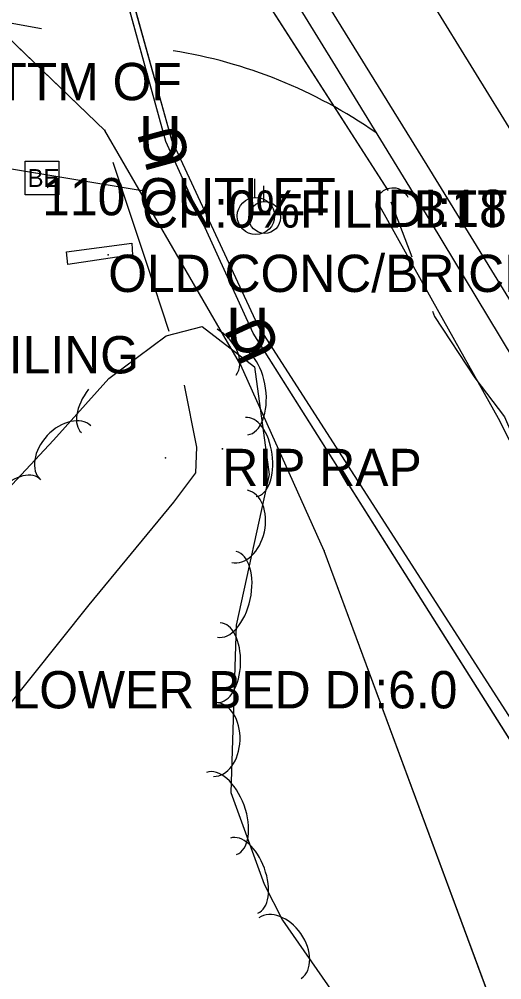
# Model space of a CAD drawing. Extents: x 954793 to 988390, y 1867850 to 1924428.
# Drawn here: x 957442.8 to 957507.5, y 1920178.4 to 1920307.1 of the extents above; entities that cross this region are included whole.
import ezdxf

# ---------------------------------------------------------------- set-up
doc = ezdxf.new("R2010")
doc.units = 0
for name, color, linetype in [('Default', 7, 'Continuous'), ('S_CROSS_DRAIN', 7, 'Continuous'), ('S_DITCHLINE', 7, 'Continuous'), ('S_DRG_PT_SYM', 7, 'Continuous'), ('S_DRIVEWAY', 7, 'Continuous'), ('S_EDGE_PAVEMENT', 7, 'Continuous'), ('S_ELECTRIC_UTILITIES', 7, 'Continuous'), ('S_ELECTRIC_UTILITIES_ANNOT', 7, 'Continuous'), ('S_FIBER_OPTIC_CABLE', 7, 'Continuous'), ('S_GRD_PT_SYM', 7, 'Continuous'), ('S_MISC_STRUCTURES', 7, 'Continuous'), ('S_MISC_STRUCTURES_ANNOT', 7, 'Continuous'), ('S_MSC_PT_SYM', 7, 'Continuous'), ('S_PAVEMENT_CROWN', 7, 'Continuous'), ('S_SHOULDER', 7, 'Continuous'), ('S_SIDE_DRAIN', 7, 'Continuous'), ('S_SIDE_DRAIN_ANNOT', 7, 'Continuous'), ('S_STREAM', 7, 'Continuous'), ('S_SURVEY_TEXT_ANNOT', 7, 'Continuous'), ('S_TREE', 7, 'Continuous'), ('S_UNDERGROUND_CABLE', 7, 'Continuous'), ('S_UTILITY_POLE', 7, 'Continuous'), ('S_UTL_PT_SYM', 7, 'Continuous'), ('S_WALL', 7, 'Continuous'), ('S_WATER_UTILITIES', 7, 'Continuous')]:
    doc.layers.add(name, color=color, linetype=linetype)

msp = doc.modelspace()

# ---------------------------------------------------------------- linework, layer by layer
at = {"layer": 'S_CROSS_DRAIN'}
msp.add_arc((957492.91, 1920282.22), 2.3, 26.6221, 206.9513, dxfattribs=at)
at = {"layer": 'S_DITCHLINE'}
msp.add_lwpolyline([(957548.12, 1920170.92), (957541.95, 1920183.06), (957536.35, 1920195.12), (957530.74, 1920207.18), (957524.83, 1920218.79), (957518.91, 1920230.4), (957512.99, 1920242.01), (957507.08, 1920253.63), (957499.12, 1920267.85), (957491.16, 1920282.08)], dxfattribs=at)
at = {"layer": 'S_DRG_PT_SYM'}
for points in [[(957459.25, 1920284.2), (957459.25, 1920284.25), (957459.25, 1920284.2), (957459.2, 1920284.21), (957459.25, 1920284.2), (957459.24, 1920284.15), (957459.25, 1920284.2), (957459.29, 1920284.19)], [(957459.25, 1920284.2), (957459.25, 1920284.25), (957459.25, 1920284.2), (957459.2, 1920284.21), (957459.25, 1920284.2), (957459.24, 1920284.15), (957459.25, 1920284.2), (957459.29, 1920284.19)], [(957492.2, 1920284.29), (957492.16, 1920284.27), (957492.2, 1920284.29), (957492.23, 1920284.25), (957492.2, 1920284.29), (957492.24, 1920284.32), (957492.2, 1920284.29), (957492.17, 1920284.34)], [(957492.2, 1920284.29), (957492.16, 1920284.27), (957492.2, 1920284.29), (957492.23, 1920284.25), (957492.2, 1920284.29), (957492.24, 1920284.32), (957492.2, 1920284.29), (957492.17, 1920284.34)]]:
    msp.add_lwpolyline(points, close=True, dxfattribs=at)
for points in [[(957459.25, 1920284.2), (957459.25, 1920284.25), (957459.25, 1920284.2), (957459.2, 1920284.2), (957459.25, 1920284.2), (957459.25, 1920284.15), (957459.25, 1920284.2), (957459.3, 1920284.2)], [(957492.2, 1920284.29), (957492.2, 1920284.34), (957492.2, 1920284.29), (957492.15, 1920284.29), (957492.2, 1920284.29), (957492.2, 1920284.24), (957492.2, 1920284.29), (957492.25, 1920284.29)]]:
    msp.add_lwpolyline(points, dxfattribs=at)
at = {"layer": 'S_DRIVEWAY'}
msp.add_lwpolyline([(957445.75, 1920305.87), (957407.72, 1920312.77), (957405.6, 1920312.6)], dxfattribs=at)
msp.add_ellipse((957455.6, 1920240.45), major_axis=(-47.68, 43.41), ratio=0.965153, start_param=4.848654, end_param=5.310014, dxfattribs=at)
at = {"layer": 'S_EDGE_PAVEMENT'}
msp.add_lwpolyline([(957509.31, 1920268.38), (957497.51, 1920287.57), (957487.13, 1920304.35), (957476.75, 1920321.13), (957467.06, 1920336.99), (957457.36, 1920352.84), (957446.1, 1920370.89), (957434.83, 1920388.94), (957423.92, 1920406.9), (957413.02, 1920424.85), (957401.77, 1920442.93), (957390.52, 1920461), (957379.03, 1920479.83), (957367.54, 1920498.67)], dxfattribs=at)
at = {"layer": 'S_ELECTRIC_UTILITIES'}
msp.add_lwpolyline([(957443.58, 1920283.61), (957443.58, 1920288.11), (957448.08, 1920288.11), (957448.08, 1920283.61)], close=True, dxfattribs=at)
at = {"layer": 'S_FIBER_OPTIC_CABLE'}
for p, q in [((957463.23, 1920290.92), (957455.93, 1920317.19)), ((957474.79, 1920266.13), (957463.23, 1920290.92)), ((957513.26, 1920206.3), (957474.79, 1920266.13))]:
    msp.add_line(p, q, dxfattribs=at)
msp.add_lwpolyline([(957536.74, 1920167.19), (957513.26, 1920206.3), (957474.79, 1920266.13), (957463.23, 1920290.92), (957455.93, 1920317.19), (957431.96, 1920357.07), (957405.97, 1920398.36), (957380.3, 1920439.72), (957363.1, 1920446.95), (957356.55, 1920458.63), (957349.67, 1920475.27), (957341.18, 1920491.39), (957319.07, 1920532.61), (957296.98, 1920568.46), (957273.08, 1920609.78), (957223.74, 1920694.12), (957185.42, 1920752.66), (957145.58, 1920817.03)], dxfattribs=at)
msp.add_lwpolyline([(957536.74, 1920167.19), (957513.26, 1920206.3), (957474.79, 1920266.13), (957463.23, 1920290.92), (957455.93, 1920317.19), (957431.96, 1920357.07), (957405.97, 1920398.36), (957380.3, 1920439.72), (957363.1, 1920446.95), (957356.55, 1920458.63), (957349.67, 1920475.27), (957341.18, 1920491.39), (957319.07, 1920532.61), (957296.98, 1920568.46), (957273.08, 1920609.78), (957223.74, 1920694.12), (957185.42, 1920752.66), (957145.58, 1920817.03)], dxfattribs=at)
at = {"layer": 'S_GRD_PT_SYM'}
msp.add_lwpolyline([(957462.38, 1920248.36), (957462.38, 1920248.41), (957462.38, 1920248.36), (957462.33, 1920248.36), (957462.38, 1920248.36), (957462.38, 1920248.31), (957462.38, 1920248.36), (957462.43, 1920248.36)], dxfattribs=at)
at = {"layer": 'S_MISC_STRUCTURES'}
msp.add_lwpolyline([(957457.98, 1920275.56), (957449.29, 1920274.27), (957449.12, 1920275.97), (957457.87, 1920277.11), (957457.97, 1920275.53)], dxfattribs=at)
at = {"layer": 'S_MSC_PT_SYM'}
for points in [[(957454.71, 1920275.58), (957454.71, 1920275.63), (957454.71, 1920275.58), (957454.66, 1920275.58), (957454.71, 1920275.58), (957454.71, 1920275.53), (957454.71, 1920275.58), (957454.76, 1920275.58)], [(957454.71, 1920275.58), (957454.71, 1920275.63), (957454.71, 1920275.58), (957454.66, 1920275.58), (957454.71, 1920275.58), (957454.71, 1920275.53), (957454.71, 1920275.58), (957454.76, 1920275.58)], [(957470.02, 1920249.56), (957470.02, 1920249.61), (957470.02, 1920249.56), (957469.97, 1920249.56), (957470.02, 1920249.56), (957470.02, 1920249.51), (957470.02, 1920249.56), (957470.07, 1920249.56)], [(957470.02, 1920249.56), (957470.02, 1920249.61), (957470.02, 1920249.56), (957469.97, 1920249.56), (957470.02, 1920249.56), (957470.02, 1920249.51), (957470.02, 1920249.56), (957470.07, 1920249.56)]]:
    msp.add_lwpolyline(points, close=True, dxfattribs=at)
for points in [[(957454.71, 1920275.58), (957454.71, 1920275.63), (957454.71, 1920275.58), (957454.66, 1920275.58), (957454.71, 1920275.58), (957454.71, 1920275.53), (957454.71, 1920275.58), (957454.76, 1920275.58)], [(957470.02, 1920249.56), (957470.02, 1920249.61), (957470.02, 1920249.56), (957469.97, 1920249.56), (957470.02, 1920249.56), (957470.02, 1920249.51), (957470.02, 1920249.56), (957470.07, 1920249.56)]]:
    msp.add_lwpolyline(points, dxfattribs=at)
at = {"layer": 'S_PAVEMENT_CROWN'}
msp.add_lwpolyline([(957509.44, 1920291.09), (957498.09, 1920309.51), (957486.74, 1920327.93), (957477.18, 1920343.5), (957467.63, 1920359.08), (957456.19, 1920377.52), (957444.76, 1920395.97), (957434.04, 1920413.73), (957423.33, 1920431.5), (957412.03, 1920449.48), (957400.73, 1920467.47), (957389.15, 1920486.36), (957377.57, 1920505.25)], dxfattribs=at)
at = {"layer": 'S_SHOULDER'}
msp.add_lwpolyline([(957564.97, 1920170.19), (957552.69, 1920190.14), (957540.4, 1920210.1), (957529.12, 1920228.59), (957517.84, 1920247.09), (957507.18, 1920264.76), (957496.52, 1920282.43), (957485.18, 1920300.9), (957473.84, 1920319.37), (957464.1, 1920335.24), (957454.37, 1920351.12), (957443.24, 1920369.18), (957432.11, 1920387.25), (957420.98, 1920405.18), (957409.85, 1920423.11), (957398.71, 1920441.14), (957387.57, 1920459.17), (957382.75, 1920466.66)], dxfattribs=at)
at = {"layer": 'S_SIDE_DRAIN'}
for p, q in [((957492.2, 1920284.29), (957464.09, 1920328.08)), ((957355.96, 1920301.29), (957459.25, 1920284.2))]:
    msp.add_line(p, q, dxfattribs=at)
for points in [[(957492.2, 1920284.29), (957464.09, 1920328.08)], [(957492.2, 1920284.29), (957464.09, 1920328.08)], [(957355.96, 1920301.29), (957459.25, 1920284.2)], [(957355.96, 1920301.29), (957459.25, 1920284.2)]]:
    msp.add_lwpolyline(points, dxfattribs=at)
at = {"layer": 'S_STREAM'}
for points in [[(957492.62, 1920282.65), (957495.44, 1920275.28)], [(957498.21, 1920268.03), (957498.48, 1920267.31), (957503.91, 1920259.07), (957507.85, 1920253.83), (957511.94, 1920244.41), (957518.34, 1920231.94), (957524.88, 1920223.59), (957527.18, 1920219.05), (957533.08, 1920205.81), (957539.06, 1920189.77)]]:
    msp.add_lwpolyline(points, dxfattribs=at)
at = {"layer": 'S_TREE'}
msp.add_lwpolyline([(957352.5, 1920236.57), (957360, 1920235.27), (957365.61, 1920232.08), (957371.19, 1920229.28), (957382.17, 1920224.43), (957393.65, 1920221.82), (957406.71, 1920220.65), (957416.39, 1920223.1), (957423.91, 1920227.59), (957431.62, 1920234.13), (957437.45, 1920240.12), (957447.35, 1920250.73), (957454.78, 1920258.97), (957462.47, 1920264.7), (957467.3, 1920265.95), (957474.32, 1920260.55), (957476.31, 1920246.12), (957471.87, 1920225.92), (957471.15, 1920203.48), (957475.62, 1920191.2), (957478.07, 1920186.37), (957484.84, 1920176.68)], dxfattribs=at)
for centre, major_axis, ratio, start_param, end_param in [((957467.94, 1920262.45), (-3.93, 3.02), 0.685311, 3.141593, 4.877848), ((957472.63, 1920257.24), (-0.8, 5.81), 0.55008, 3.141593, 6.283185), ((957455.05, 1920256.09), (-3.93, -4.36), 0.55008, 4.870216, 6.283185), ((957449.01, 1920249.02), (-3.38, -3.62), 0.685311, 3.141593, 6.283185), ((957473.84, 1920248.46), (-0.73, 5.3), 0.540699, 3.141593, 6.283185), ((957441.79, 1920241.66), (-3.65, -3.91), 0.540699, 3.141593, 6.283185), ((957472.34, 1920239.16), (1.06, 4.84), 0.685311, 3.141593, 6.283185), ((957470.61, 1920230.06), (1.26, 5.73), 0.55008, 3.141593, 6.283185), ((957469.58, 1920220.9), (0.17, 5.34), 0.540699, 3.141593, 6.283185), ((957469, 1920210.61), (0.16, 4.95), 0.685311, 3.141593, 6.283185), ((957469.91, 1920200.68), (-2.01, 5.51), 0.55008, 3.141593, 6.283185), ((957472.94, 1920192.35), (-1.83, 5.02), 0.540699, 3.141593, 6.283185), ((957477.77, 1920182.63), (-2.84, 4.06), 0.685311, 3.141593, 6.283185)]:
    msp.add_ellipse(centre, major_axis=major_axis, ratio=ratio, start_param=start_param, end_param=end_param, dxfattribs=at)
at = {"layer": 'S_UNDERGROUND_CABLE'}
for p, q in [((957462.42, 1920290.74), (957455.34, 1920316.64)), ((957474.17, 1920265.05), (957462.42, 1920290.74)), ((957511.72, 1920205.62), (957474.17, 1920265.05))]:
    msp.add_line(p, q, dxfattribs=at)
msp.add_lwpolyline([(957535.93, 1920166.85), (957511.72, 1920205.62), (957474.17, 1920265.05), (957462.42, 1920290.74), (957455.34, 1920316.64), (957431.44, 1920356.46), (957405.35, 1920398.06), (957379.67, 1920438.89), (957363.29, 1920447.82), (957357.47, 1920458.21), (957349.09, 1920474.51), (957341.66, 1920492.15), (957319.94, 1920532.76), (957297.66, 1920568.79), (957273.86, 1920610.26), (957224.29, 1920694.12), (957186.11, 1920753.16), (957145.96, 1920818.19)], dxfattribs=at)
msp.add_lwpolyline([(957535.93, 1920166.85), (957511.72, 1920205.62), (957474.17, 1920265.05), (957462.42, 1920290.74), (957455.34, 1920316.64), (957431.44, 1920356.46), (957405.35, 1920398.06), (957379.67, 1920438.89), (957363.29, 1920447.82), (957357.47, 1920458.21), (957349.09, 1920474.51), (957341.66, 1920492.15), (957319.94, 1920532.76), (957297.66, 1920568.79), (957273.86, 1920610.26), (957224.29, 1920694.12), (957186.11, 1920753.16), (957145.96, 1920818.19)], dxfattribs=at)
at = {"layer": 'S_UTILITY_POLE'}
for p, q in [((957474.38, 1920283.29), (957474.38, 1920285.77)), ((957475.57, 1920282.71), (957475.57, 1920284.82))]:
    msp.add_line(p, q, dxfattribs=at)
for centre, radius in [((957474.52, 1920280.77), 2.5), ((957475.69, 1920280.57), 2.13)]:
    msp.add_circle(centre, radius, dxfattribs=at)
at = {"layer": 'S_UTL_PT_SYM'}
for points in [[(957454.25, 1920292.25), (957454.25, 1920292.3), (957454.25, 1920292.25), (957454.2, 1920292.25), (957454.25, 1920292.25), (957454.25, 1920292.2), (957454.25, 1920292.25), (957454.3, 1920292.25)], [(957463.23, 1920290.92), (957463.23, 1920290.97), (957463.23, 1920290.92), (957463.18, 1920290.92), (957463.23, 1920290.92), (957463.23, 1920290.87), (957463.23, 1920290.92), (957463.28, 1920290.92)], [(957474.79, 1920266.13), (957474.79, 1920266.18), (957474.79, 1920266.13), (957474.74, 1920266.13), (957474.79, 1920266.13), (957474.79, 1920266.08), (957474.79, 1920266.13), (957474.84, 1920266.13)], [(957472.51, 1920260.77), (957472.51, 1920260.82), (957472.51, 1920260.77), (957472.46, 1920260.77), (957472.51, 1920260.77), (957472.51, 1920260.72), (957472.51, 1920260.77), (957472.56, 1920260.77)], [(957483.67, 1920235.88), (957483.67, 1920235.93), (957483.67, 1920235.88), (957483.62, 1920235.88), (957483.67, 1920235.88), (957483.67, 1920235.83), (957483.67, 1920235.88), (957483.72, 1920235.88)]]:
    msp.add_lwpolyline(points, dxfattribs=at)
for points in [[(957454.25, 1920292.25), (957454.21, 1920292.22), (957454.25, 1920292.25), (957454.28, 1920292.22), (957454.25, 1920292.25), (957454.28, 1920292.29), (957454.25, 1920292.25), (957454.21, 1920292.29)], [(957454.25, 1920292.25), (957454.21, 1920292.22), (957454.25, 1920292.25), (957454.28, 1920292.22), (957454.25, 1920292.25), (957454.28, 1920292.29), (957454.25, 1920292.25), (957454.21, 1920292.29)], [(957463.23, 1920290.92), (957463.18, 1920290.91), (957463.23, 1920290.92), (957463.24, 1920290.88), (957463.23, 1920290.92), (957463.27, 1920290.94), (957463.23, 1920290.92), (957463.21, 1920290.97)], [(957463.23, 1920290.92), (957463.18, 1920290.91), (957463.23, 1920290.92), (957463.24, 1920290.88), (957463.23, 1920290.92), (957463.27, 1920290.94), (957463.23, 1920290.92), (957463.21, 1920290.97)], [(957474.79, 1920266.13), (957474.75, 1920266.11), (957474.79, 1920266.13), (957474.81, 1920266.08), (957474.79, 1920266.13), (957474.84, 1920266.15), (957474.79, 1920266.13), (957474.77, 1920266.17)], [(957474.79, 1920266.13), (957474.75, 1920266.11), (957474.79, 1920266.13), (957474.81, 1920266.08), (957474.79, 1920266.13), (957474.84, 1920266.15), (957474.79, 1920266.13), (957474.77, 1920266.17)], [(957472.51, 1920260.77), (957472.47, 1920260.75), (957472.51, 1920260.77), (957472.53, 1920260.73), (957472.51, 1920260.77), (957472.55, 1920260.8), (957472.51, 1920260.77), (957472.48, 1920260.82)], [(957472.51, 1920260.77), (957472.47, 1920260.75), (957472.51, 1920260.77), (957472.53, 1920260.73), (957472.51, 1920260.77), (957472.55, 1920260.8), (957472.51, 1920260.77), (957472.48, 1920260.82)], [(957483.67, 1920235.88), (957483.62, 1920235.86), (957483.67, 1920235.88), (957483.69, 1920235.84), (957483.67, 1920235.88), (957483.71, 1920235.9), (957483.67, 1920235.88), (957483.64, 1920235.93)], [(957483.67, 1920235.88), (957483.62, 1920235.86), (957483.67, 1920235.88), (957483.69, 1920235.84), (957483.67, 1920235.88), (957483.71, 1920235.9), (957483.67, 1920235.88), (957483.64, 1920235.93)]]:
    msp.add_lwpolyline(points, close=True, dxfattribs=at)
at = {"layer": 'S_WALL'}
for points in [[(957455.33, 1920288), (957459.84, 1920274.43), (957462.86, 1920265.34)], [(957464.9, 1920258.11), (957466.57, 1920249.8), (957466.44, 1920246.35), (957463.48, 1920242.41), (957452.1, 1920228.65), (957440.42, 1920214.04), (957428.88, 1920201.07), (957421.54, 1920193.49), (957416.37, 1920189.29), (957409.69, 1920186.58), (957398.06, 1920183.21)]]:
    msp.add_lwpolyline(points, dxfattribs=at)
at = {"layer": 'S_WATER_UTILITIES'}
for p, q in [((957454.25, 1920292.25), (957421.2, 1920323.98)), ((957472.51, 1920260.77), (957454.25, 1920292.25)), ((957483.67, 1920235.88), (957472.51, 1920260.77)), ((957507.23, 1920172.34), (957483.67, 1920235.88))]:
    msp.add_line(p, q, dxfattribs=at)
msp.add_lwpolyline([(957507.23, 1920172.34), (957483.67, 1920235.88), (957472.51, 1920260.77), (957454.25, 1920292.25), (957421.2, 1920323.98), (957408.06, 1920350.97), (957382.2, 1920395.93), (957357.1, 1920434.25), (957329.35, 1920477.03), (957305.74, 1920517.67), (957283.35, 1920558.03), (957260.08, 1920599.02), (957212.2, 1920680.55), (957179.7, 1920734.63), (957152.14, 1920779.34), (957118.83, 1920831.55)], dxfattribs=at)
msp.add_lwpolyline([(957507.23, 1920172.34), (957483.67, 1920235.88), (957472.51, 1920260.77), (957454.25, 1920292.25), (957421.2, 1920323.98), (957408.06, 1920350.97), (957382.2, 1920395.93), (957357.1, 1920434.25), (957329.35, 1920477.03), (957305.74, 1920517.67), (957283.35, 1920558.03), (957260.08, 1920599.02), (957212.2, 1920680.55), (957179.7, 1920734.63), (957152.14, 1920779.34), (957118.83, 1920831.55)], dxfattribs=at)

# ---------------------------------------------------------------- texts
at = {"layer": 'Default'}
for rotation, p in [(360, (957458.79, 1920288.19)), (105.2889, (957465.83, 1920287.91)), (360, (957470.54, 1920262.5)), (114.5857, (957478, 1920262.8))]:
    msp.add_text('U', height=6, rotation=rotation, dxfattribs=at).set_placement(p)
at = {"layer": 'S_ELECTRIC_UTILITIES'}
msp.add_text('BE', height=2.4, rotation=360, dxfattribs=at).set_placement((957443.89, 1920284.66))
at = {"layer": 'S_ELECTRIC_UTILITIES_ANNOT'}
msp.add_text('110 OUTLET', height=5, dxfattribs=at).set_placement((957445.85, 1920280.86))
at = {"layer": 'S_MISC_STRUCTURES_ANNOT'}
msp.add_text('RAISED BR FLOWER BED DI:6.0', height=5, dxfattribs=at).set_placement((957399.76, 1920214.77))
at = {"layer": 'S_SIDE_DRAIN_ANNOT'}
for s, p in [('DI:8" TY:RCP CN:0%FILL BTTM OF ', (957355.96, 1920296.29)), ('CN:0%FILL BTTM OF PIPE', (957459.25, 1920279.2)), ('DI:18" TY:RCP CN:50%FILL BTTM O', (957492.2, 1920279.29))]:
    msp.add_text(s, height=5, dxfattribs=at).set_placement(p)
at = {"layer": 'S_SURVEY_TEXT_ANNOT'}
for s, p in [('OLD CONC/BRICK SIGN BASE 1.5X7.0', (957454.71, 1920270.58)), ('WROUGHT IRON RAILING', (957376.37, 1920259.67)), ('RIP RAP', (957470.02, 1920244.56))]:
    msp.add_text(s, height=5, dxfattribs=at).set_placement(p)

doc.saveas('drawing.dxf')
